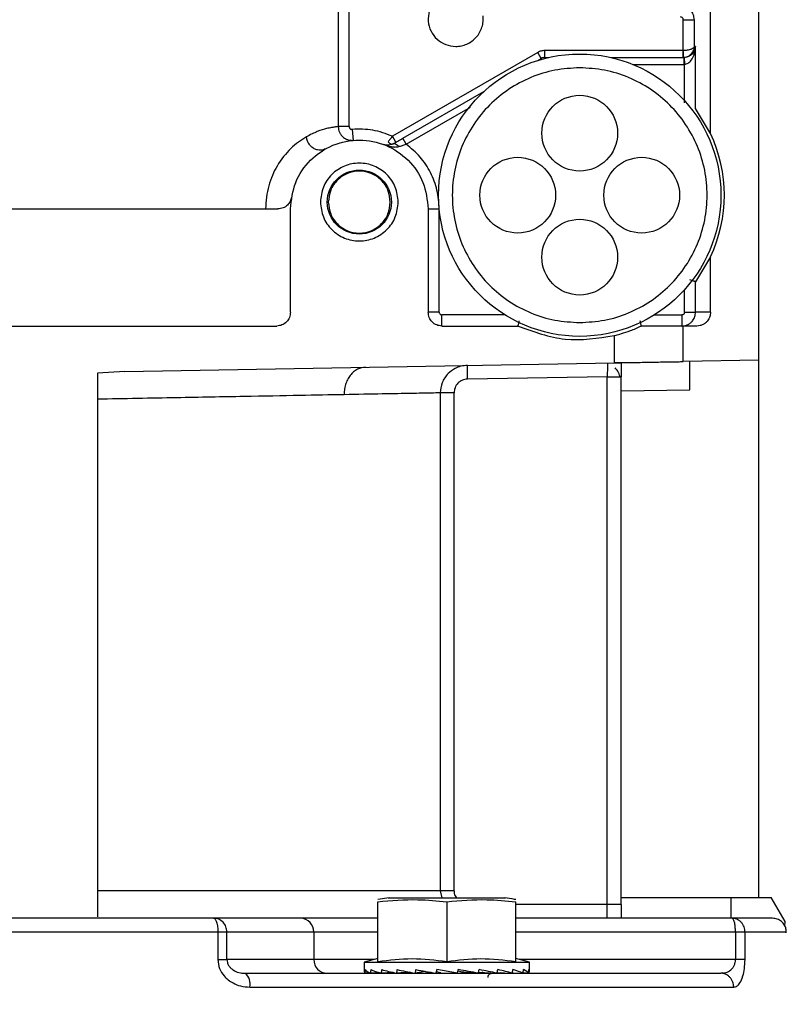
# Model space of a CAD drawing. Header units: inches. Extents: x 170 to 312, y 215 to 248.
# Tile 404 of 529: x 250.386 to 250.523, y 243.951 to 244.127. Entities that reach past the tile are written whole.
import ezdxf

# ---------------------------------------------------------------- set-up
doc = ezdxf.new("R2010")
doc.units = ezdxf.units.IN
doc.header["$LTSCALE"] = 0.25
doc.header["$MEASUREMENT"] = 0
doc.layers.add('ANNOTATIONS', color=1, linetype='Continuous')
doc.layers.add('MOTOR LH', color=7, linetype='Continuous')
doc.styles.add('ARIAL', font='arial.ttf', dxfattribs={"height": 0.09375})
doc.dimstyles.new('STANDARD$0', dxfattribs={"dimtxt": 0.09375, "dimasz": 0.09375, "dimexe": 0.03125, "dimexo": 0.046875, "dimgap": 0.09, "dimtad": 0, "dimtih": 1, "dimtoh": 1, "dimdec": 4, "dimzin": 0, "dimdsep": 46, "dimtxsty": 'ARIAL', "dimcen": 0.09, "dimadec": 0, "dimazin": 0, "dimtfac": 1, "dimtdec": 4, "dimtofl": 0, "dimtmove": 0, "dimatfit": 1, "dimfxl": 1, "dimtolj": 1, "dimtzin": 0, "dimarcsym": 0})

# ---------------------------------------------------------------- blocks, each defined once
blk = doc.blocks.new('*D76')
at = {"layer": 'ANNOTATIONS', "color": 0, "lineweight": -2, "transparency": 16777216}
for p, q in [((250.0197123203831, 244.3663487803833), (250.0197123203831, 244.9548308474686)), ((251.105649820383, 243.5069737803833), (251.105649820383, 244.9548308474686)), ((250.1134623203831, 244.9235808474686), (250.2775710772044, 244.9235808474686)), ((251.011899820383, 244.9235808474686), (250.8477910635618, 244.9235808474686))]:
    blk.add_line(p, q, dxfattribs=at)
at = {"layer": 'ANNOTATIONS', "color": 0, "transparency": 16777216}
for points in [[(250.1134623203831, 244.9392058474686), (250.1134623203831, 244.9079558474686), (250.0197123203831, 244.9235808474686)], [(251.011899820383, 244.9392058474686), (251.011899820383, 244.9079558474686), (251.105649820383, 244.9235808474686)]]:
    blk.add_solid(points, dxfattribs=at)
at = {"layer": 'defpoints', "color": 0, "transparency": 16777216}
for p in [(251.105649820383, 244.9235808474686), (250.0197123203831, 244.3194737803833), (251.105649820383, 243.4600987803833)]:
    blk.add_point(p, dxfattribs=at)
at = {"layer": 'ANNOTATIONS', "color": 0, "transparency": 16777216, "insert": (250.5626810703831, 244.9235808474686), "char_height": 0.09375, "attachment_point": 5, "style": 'ARIAL'}
blk.add_mtext('\\A1;16 1/8"', dxfattribs=at)
blk = doc.blocks.new('*D77')
at = {"layer": 'ANNOTATIONS', "color": 0, "lineweight": -2, "transparency": 16777216}
for p, q in [((249.9049624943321, 244.8967083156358), (249.9049624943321, 245.2347148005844)), ((251.105649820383, 243.5069737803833), (251.105649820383, 245.2347148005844)), ((249.9987124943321, 245.2034648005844), (250.2201961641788, 245.2034648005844)), ((251.011899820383, 245.2034648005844), (250.7904161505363, 245.2034648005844))]:
    blk.add_line(p, q, dxfattribs=at)
at = {"layer": 'ANNOTATIONS', "color": 0, "transparency": 16777216}
for points in [[(249.9987124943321, 245.2190898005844), (249.9987124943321, 245.1878398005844), (249.9049624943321, 245.2034648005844)], [(251.011899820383, 245.2190898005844), (251.011899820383, 245.1878398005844), (251.105649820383, 245.2034648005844)]]:
    blk.add_solid(points, dxfattribs=at)
at = {"layer": 'defpoints', "color": 0, "transparency": 16777216}
for p in [(251.105649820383, 245.2034648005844), (249.9049624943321, 244.8498333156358), (251.105649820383, 243.4600987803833)]:
    blk.add_point(p, dxfattribs=at)
at = {"layer": 'ANNOTATIONS', "color": 0, "transparency": 16777216, "insert": (250.5053061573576, 245.2034648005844), "char_height": 0.09375, "attachment_point": 5, "style": 'ARIAL'}
blk.add_mtext('\\A1;18 1/2"', dxfattribs=at)

msp = doc.modelspace()

# ---------------------------------------------------------------- linework, layer by layer
at = {"layer": 'MOTOR LH'}
for p, q in [((250.5176200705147, 243.9699413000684), (250.5176200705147, 244.4817523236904)), ((250.5090078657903, 244.1064376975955), (250.5090078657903, 244.1871053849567)), ((250.4424994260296, 244.134824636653), (250.4424994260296, 244.1076788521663)), ((250.4444658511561, 244.1076788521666), (250.4444716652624, 244.1342971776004)), ((250.5041424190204, 244.1267864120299), (250.5061097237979, 244.1267864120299)), ((250.5041424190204, 244.1212704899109), (250.5041424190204, 244.1267864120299)), ((250.5061097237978, 244.1220082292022), (250.5061097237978, 244.1267864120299)), ((250.4781379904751, 244.1209403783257), (250.4521858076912, 244.1059568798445)), ((250.4787531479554, 244.1198748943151), (250.478137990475, 244.1209403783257)), ((250.4793683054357, 244.1212700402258), (250.4793683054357, 244.1200397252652)), ((250.5041166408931, 244.1212700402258), (250.4793683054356, 244.1212700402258)), ((250.504142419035, 244.1212704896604), (250.5041166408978, 244.1212700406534)), ((250.504116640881, 244.1200397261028), (250.5041166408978, 244.1212700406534)), ((250.5063245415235, 244.1220082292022), (250.5061097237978, 244.1220082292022)), ((250.5063245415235, 244.1109021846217), (250.5063245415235, 244.1220082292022)), ((250.4781234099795, 244.1195113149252), (250.4787531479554, 244.1198748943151)), ((250.4793683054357, 244.1200397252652), (250.4800954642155, 244.1200397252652)), ((250.4911682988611, 244.1200397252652), (250.5042455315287, 244.1200397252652)), ((250.5041166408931, 244.1200397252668), (250.5041853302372, 244.1200409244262)), ((250.5043143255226, 244.120040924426), (250.5042455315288, 244.1200397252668)), ((250.5042455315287, 244.1200397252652), (250.5042455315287, 244.1188094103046)), ((250.5043143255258, 244.1200409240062), (250.5043572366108, 244.1188113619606)), ((250.4951021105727, 244.1188094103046), (250.5042455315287, 244.1188094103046)), ((250.504357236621, 244.118811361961), (250.5042455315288, 244.1188094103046)), ((250.5043572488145, 244.1119213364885), (250.5043572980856, 244.1188113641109)), ((250.4540201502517, 244.105595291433), (250.4685340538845, 244.1139748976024)), ((250.4546352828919, 244.104529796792), (250.466106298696, 244.1111525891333)), ((250.5063245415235, 244.1109021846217), (250.5063269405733, 244.1109009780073)), ((250.5090078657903, 244.1064376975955), (250.5063269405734, 244.1109009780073)), ((250.4444658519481, 244.1076788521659), (250.442499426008, 244.1076788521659)), ((250.4450019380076, 244.107188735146), (250.4451757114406, 244.1052279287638)), ((250.4447937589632, 244.105227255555), (250.444626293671, 244.1052425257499)), ((250.4449865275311, 244.1052096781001), (250.4449158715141, 244.1052161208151)), ((250.4449162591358, 244.1051939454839), (250.4451757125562, 244.1052279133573)), ((250.4528009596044, 244.1048913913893), (250.4521858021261, 244.1059568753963)), ((250.4546353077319, 244.1045298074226), (250.4540201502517, 244.105595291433)), ((250.5176323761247, 244.1020151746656), (250.5176200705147, 244.1020151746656)), ((250.4339586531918, 244.0745180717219), (250.4339586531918, 244.0929727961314)), ((250.4585649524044, 244.0929727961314), (250.4585649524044, 244.0745180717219)), ((250.4585649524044, 244.0929727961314), (250.4605334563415, 244.0929727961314)), ((250.4605334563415, 244.0745180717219), (250.4605334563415, 244.092945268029)), ((250.5090078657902, 244.0844291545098), (250.5063269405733, 244.079965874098)), ((250.5090078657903, 244.0745180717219), (250.5090078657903, 244.0844291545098)), ((250.504357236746, 244.0745180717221), (250.504357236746, 244.0785371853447)), ((250.5063245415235, 244.0799646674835), (250.5063269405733, 244.079965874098)), ((250.5063245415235, 244.0745180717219), (250.5063245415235, 244.0799646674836)), ((250.4605334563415, 244.0745180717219), (250.4585649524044, 244.0745180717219)), ((250.4610255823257, 244.0720574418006), (250.4610255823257, 244.0740259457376)), ((250.4722961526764, 244.0740259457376), (250.4610255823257, 244.0740259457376)), ((250.4989676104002, 244.0740259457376), (250.5038648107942, 244.0740259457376)), ((250.5038648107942, 244.0740259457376), (250.5038648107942, 244.0720574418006)), ((250.5090078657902, 244.0745180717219), (250.5063245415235, 244.0745180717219)), ((250.380595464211, 244.0720574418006), (250.4314980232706, 244.0720574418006)), ((250.4610255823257, 244.0720574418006), (250.4746276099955, 244.0720574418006)), ((250.5040866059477, 244.0657001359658), (250.5040866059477, 244.0720574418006)), ((250.5065457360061, 244.0720574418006), (250.5040866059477, 244.0720574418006)), ((250.4917834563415, 244.0703398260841), (250.4917834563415, 244.0654853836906)), ((250.5176200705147, 244.0700269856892), (250.5176323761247, 244.0700269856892)), ((250.4043452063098, 244.0639591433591), (250.4917834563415, 244.0654853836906)), ((250.4656041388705, 244.062567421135), (250.4655611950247, 244.0650276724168)), ((250.5176200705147, 244.0659363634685), (250.5040866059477, 244.0657001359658)), ((250.4043452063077, 244.0639591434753), (250.3995098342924, 244.063655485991)), ((250.3995098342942, 244.0636554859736), (250.3995098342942, 243.9664766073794)), ((250.4905531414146, 244.0630029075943), (250.4656041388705, 244.062567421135)), ((250.4905531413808, 243.9662503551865), (250.4905531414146, 244.0630029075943)), ((250.4905531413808, 244.0630029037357), (250.4930137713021, 244.0630029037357)), ((250.4930137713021, 243.9687109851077), (250.4930137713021, 244.063002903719)), ((250.460726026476, 244.0601068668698), (250.460726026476, 243.971171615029)), ((250.4631781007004, 244.0601068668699), (250.4607260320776, 244.0601068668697)), ((250.4631780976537, 243.971171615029), (250.4631780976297, 244.0601068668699)), ((250.4930137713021, 244.0604560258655), (250.5053169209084, 244.0606707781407)), ((250.4631780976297, 243.9711716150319), (250.3995098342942, 243.971171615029)), ((250.4515873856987, 243.9699034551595), (250.4495966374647, 243.9695680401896)), ((250.4514414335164, 243.969881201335), (250.4723567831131, 243.969881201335)), ((250.4607260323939, 243.9711716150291), (250.4609747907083, 243.969881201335)), ((250.4930137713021, 243.9699413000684), (250.5198346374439, 243.9699413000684)), ((250.5126988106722, 243.9662503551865), (250.5126988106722, 243.9699413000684)), ((250.5223160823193, 243.965643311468), (250.5198346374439, 243.9699413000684)), ((250.4495959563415, 243.9585256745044), (250.4495959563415, 243.9691989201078)), ((250.4618991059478, 243.9691989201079), (250.4618991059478, 243.9585256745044)), ((250.474202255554, 243.9585256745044), (250.474202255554, 243.9691989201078)), ((250.4930137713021, 243.9687109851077), (250.474202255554, 243.9687109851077)), ((250.4357544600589, 243.9662503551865), (250.4202324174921, 243.9662503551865)), ((250.5128227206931, 243.9662503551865), (250.474202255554, 243.9662503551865)), ((250.5222746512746, 243.9648527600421), (250.5223160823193, 243.965643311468)), ((250.4210007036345, 243.9637897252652), (250.3634468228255, 243.9637897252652)), ((250.4210007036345, 243.9637897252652), (250.4210007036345, 243.9588684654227)), ((250.4226092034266, 243.9588684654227), (250.4226092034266, 243.963789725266)), ((250.4495959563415, 243.9637897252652), (250.4226092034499, 243.9637897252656)), ((250.4381312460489, 243.9637897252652), (250.4381312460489, 243.9588684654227)), ((250.5134595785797, 243.963789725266), (250.474202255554, 243.9637897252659)), ((250.5134595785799, 243.963789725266), (250.5134595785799, 243.9588684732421)), ((250.5151603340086, 243.9588684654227), (250.5151603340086, 243.9637897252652)), ((250.5225413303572, 243.9637897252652), (250.5151603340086, 243.9637897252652)), ((250.4495959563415, 243.9590356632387), (250.4471353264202, 243.9583763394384)), ((250.4766628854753, 243.9583763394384), (250.474202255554, 243.9590356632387)), ((250.4489719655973, 243.9588684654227), (250.4226092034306, 243.9588684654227)), ((250.4471353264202, 243.9583763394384), (250.4471353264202, 243.9567538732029)), ((250.4471353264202, 243.9583763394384), (250.4766628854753, 243.9583763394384)), ((250.5151603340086, 243.95886846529), (250.4748262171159, 243.9588684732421)), ((250.4766628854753, 243.9567538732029), (250.4766628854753, 243.9583763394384)), ((250.4262066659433, 243.9562364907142), (250.4253002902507, 243.9564435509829)), ((250.4481575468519, 243.9564625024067), (250.4472566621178, 243.9564218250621)), ((250.4481608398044, 243.9564609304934), (250.4472667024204, 243.9564218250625)), ((250.4498831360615, 243.9565040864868), (250.4482444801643, 243.9564218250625)), ((250.4482739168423, 243.9564218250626), (250.4499097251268, 243.9564960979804)), ((250.4523002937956, 243.9565526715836), (250.4501628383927, 243.9564218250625)), ((250.450209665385, 243.9564218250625), (250.4523880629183, 243.9565324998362)), ((250.4551868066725, 243.9566199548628), (250.4528810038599, 243.9564218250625)), ((250.4529420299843, 243.9564218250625), (250.4539020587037, 243.9564818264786)), ((250.4579975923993, 243.9567120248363), (250.4562137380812, 243.9564218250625)), ((250.4580100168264, 243.956766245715), (250.4579975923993, 243.9567120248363)), ((250.4579975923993, 243.9567120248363), (250.4588123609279, 243.9565687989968)), ((250.4600882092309, 243.9570722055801), (250.4599339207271, 243.9564218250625)), ((250.4600027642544, 243.9567120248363), (250.4608462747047, 243.9565687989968)), ((250.4637880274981, 243.9564218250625), (250.4600882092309, 243.9570722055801)), ((250.4649858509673, 243.9565687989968), (250.4638710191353, 243.9567716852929)), ((250.4642553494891, 243.9567120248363), (250.4675134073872, 243.9564218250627)), ((250.4642553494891, 243.9567120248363), (250.4649858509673, 243.9565687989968)), ((250.4675589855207, 243.9566278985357), (250.4708561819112, 243.9564218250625)), ((250.4682983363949, 243.9565687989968), (250.4682290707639, 243.9565860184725)), ((250.4682518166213, 243.9565845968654), (250.4682983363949, 243.9565687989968)), ((250.4709172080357, 243.9564218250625), (250.4708571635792, 243.9564269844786)), ((250.4708823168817, 243.9565593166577), (250.4735885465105, 243.9564218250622)), ((250.4736353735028, 243.9564218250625), (250.4735889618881, 243.956424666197)), ((250.473601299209, 243.9565091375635), (250.4755242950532, 243.9564218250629)), ((250.4755537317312, 243.9564218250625), (250.4755244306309, 243.9564232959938)), ((250.4765315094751, 243.9564218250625), (250.4755283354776, 243.9564656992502)), ((250.4765415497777, 243.9564218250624), (250.4765315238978, 243.9564222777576)), ((250.5108452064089, 243.9564078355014), (250.5113111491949, 243.9564827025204)), ((250.5112291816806, 243.9564695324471), (250.5108452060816, 243.9564078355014)), ((250.5116933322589, 243.9562350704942), (250.5108452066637, 243.9564078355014)), ((250.4267207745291, 243.9539472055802), (250.5131493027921, 243.9539472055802))]:
    msp.add_line(p, q, dxfattribs=at)
at = {"layer": 'MOTOR LH', "flags": 128}
msp.add_lwpolyline([(250.5116796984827, 243.9562407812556), (250.5112947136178, 243.9563605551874), (250.5108452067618, 243.9564078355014)], dxfattribs=at)
at = {"layer": 'MOTOR LH'}
for centre, radius in [((250.4856318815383, 244.0954334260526), 0.02522145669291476), ((250.4856318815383, 244.1065062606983), 0.006766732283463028), ((250.4745590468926, 244.0954334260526), 0.006766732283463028), ((250.496704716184, 244.0954334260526), 0.006766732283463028), ((250.4462618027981, 244.094203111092), 0.005720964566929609), ((250.4856318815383, 244.0843605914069), 0.006766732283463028)]:
    msp.add_circle(centre, radius, dxfattribs=at)
for centre, radius, start, end in [((250.4793683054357, 244.1188094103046), 0.00123031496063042, 90, 120.0000000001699), ((250.4856318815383, 244.0954334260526), 0.02583661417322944, 334.791234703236, 25.20876529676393), ((250.4357117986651, 243.9638309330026), 0.002419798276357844, 359.0242395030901, 88.9898147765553), ((250.4405506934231, 243.958827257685), 0.00241979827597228, 179.0242394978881, 268.9898150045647), ((250.4243203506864, 243.9544865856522), 0.002460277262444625, 347.3358668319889, 51.34377341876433)]:
    msp.add_arc(centre, radius, start, end, dxfattribs=at)
for centre, major_axis, ratio, start_param, end_param in [((250.4618991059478, 243.9567538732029), (0.01476377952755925, 0), 0.175787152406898, 3.141592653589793, 3.269887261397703), ((250.4618991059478, 243.9647057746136), (0.004031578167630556, 0.06222774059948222), 0.2282368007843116, 1.708549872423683, 1.719086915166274), ((250.4618991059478, 243.9567538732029), (0.01476331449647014, -0.0006915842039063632), 0.1694362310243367, 3.288361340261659, 3.539623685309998), ((250.4618991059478, 243.9647057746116), (0.007699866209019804, 0.06221501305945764), 0.2024732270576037, 1.71881735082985, 1.729354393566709), ((250.4618991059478, 243.9567538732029), (0.01476241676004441, -0.001328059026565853), 0.1510418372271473, 3.555810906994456, 3.807073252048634), ((250.4618991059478, 243.9647057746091), (0.01072885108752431, 0.06220995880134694), 0.1630291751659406, 1.721872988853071, 1.732410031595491), ((250.4618991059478, 243.956753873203), (0.0147620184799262, -0.001863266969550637), 0.1223802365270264, 3.819468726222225, 4.070731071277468), ((250.4618991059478, 243.9647057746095), (0.01295703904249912, 0.06221708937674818), 0.1137473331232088, 1.717448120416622, 1.727985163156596), ((250.4618991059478, 243.956753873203), (0.01476249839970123, -0.002264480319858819), 0.08588791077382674, 4.078996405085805, 4.330258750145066), ((250.4618991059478, 243.9647057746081), (0.01431068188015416, 0.06222894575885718), 0.05832561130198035, 1.707176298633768, 1.717713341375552), ((250.4618991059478, 243.956753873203), (0.01476336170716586, -0.002511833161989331), 0.04421959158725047, 4.335145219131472, 4.586407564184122), ((250.4618991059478, 243.9647057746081), (0.01431068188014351, 0.06222894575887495), 0.05832561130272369, 4.592296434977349, 4.602833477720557), ((250.4618991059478, 243.956753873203), (0.01476336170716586, -0.002511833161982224), 0.04421959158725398, 1.188225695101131, 1.439488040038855), ((250.4618991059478, 243.964705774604), (0.0129570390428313, 0.06221708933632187), 0.1137473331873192, 4.602568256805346, 4.613105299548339), ((250.4618991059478, 243.9567538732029), (0.01476249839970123, -0.002264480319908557), 0.08588791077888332, 0.9320768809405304, 1.183339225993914), ((250.4618991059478, 243.9647057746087), (0.01072885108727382, 0.06220995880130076), 0.1630291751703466, 4.606993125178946, 4.617530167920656), ((250.4618991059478, 243.956753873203), (0.01476201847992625, 0.001863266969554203), 0.1223802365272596, 5.354046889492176, 5.404737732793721), ((250.4618991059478, 243.956753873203), (0.01476201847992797, -0.001863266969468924), 0.1223802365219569, 0.6725492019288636, 0.9238115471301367), ((250.4618991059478, 243.9647057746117), (0.007699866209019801, 0.06221501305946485), 0.2024732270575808, 4.603937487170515, 4.614474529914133), ((250.4618991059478, 243.9567538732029), (0.01476241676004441, 0.001328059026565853), 0.1510418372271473, 5.617704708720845, 5.649603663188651), ((250.4618991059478, 243.9567538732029), (0.0147624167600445, -0.001328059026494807), 0.1510418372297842, 0.4088913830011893, 0.660153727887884), ((250.4618991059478, 243.9647057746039), (0.004031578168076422, 0.06222774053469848), 0.2282368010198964, 4.593670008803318, 4.604207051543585), ((250.4618991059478, 243.9567538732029), (0.01476331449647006, -0.0006915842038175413), 0.1694362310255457, 0.1414418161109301, 0.3927041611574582), ((250.4618991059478, 243.9647057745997), (0, 0.06223454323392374), 0.2372280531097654, 4.578884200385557, 4.589421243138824), ((250.4618991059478, 243.9567538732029), (0.01476377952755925, 0), 0.1757871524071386, 6.154890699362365, 6.40615304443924)]:
    msp.add_ellipse(centre, major_axis=major_axis, ratio=ratio, start_param=start_param, end_param=end_param, dxfattribs=at)
for points in [[(250.4626631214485, 244.1317814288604), (250.4620731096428, 244.1316142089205), (250.4608930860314, 244.1312797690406), (250.4595073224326, 244.1300064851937), (250.4586568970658, 244.1283602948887), (250.4584681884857, 244.1265068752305), (250.4589642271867, 244.1247111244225), (250.4600780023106, 244.1232303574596), (250.4616572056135, 244.1222067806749), (250.4628765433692, 244.1220744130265), (250.463486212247, 244.1220082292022)], [(250.463486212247, 244.1220082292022), (250.4638309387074, 244.1220292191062), (250.4645203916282, 244.122071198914), (250.4655090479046, 244.1224059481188), (250.4664087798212, 244.122924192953), (250.4671796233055, 244.1236228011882), (250.4677890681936, 244.1244659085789), (250.4682050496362, 244.1254172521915), (250.4684288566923, 244.1264367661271), (250.4683946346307, 244.1271266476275), (250.4683775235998, 244.1274715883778)], [(250.4793683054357, 244.1212700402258), (250.4791523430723, 244.1212558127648), (250.4787204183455, 244.1212273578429), (250.4783321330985, 244.1210360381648), (250.478137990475, 244.1209403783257)], [(250.4856318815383, 244.1181942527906), (250.4841422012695, 244.1181095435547), (250.481162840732, 244.1179401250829), (250.4768655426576, 244.1165867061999), (250.4729051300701, 244.1144831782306), (250.4694337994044, 244.1116307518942), (250.466584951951, 244.1081603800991), (250.4644680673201, 244.1041997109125), (250.4631644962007, 244.0999024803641), (250.4627243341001, 244.0954334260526), (250.4631644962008, 244.0909643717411), (250.4644680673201, 244.0866671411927), (250.466584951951, 244.0827064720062), (250.4694337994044, 244.0792361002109), (250.4729051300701, 244.0763836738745), (250.4768655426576, 244.0742801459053), (250.481162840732, 244.0729267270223), (250.4841422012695, 244.0727573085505), (250.4856318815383, 244.0726725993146)], [(250.4856318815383, 244.0726725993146), (250.4871215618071, 244.0727573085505), (250.4901009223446, 244.0729267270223), (250.494398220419, 244.0742801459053), (250.4983586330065, 244.0763836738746), (250.5018299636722, 244.079236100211), (250.5046788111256, 244.0827064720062), (250.5067956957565, 244.0866671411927), (250.5080992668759, 244.0909643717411), (250.5085394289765, 244.0954334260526), (250.5080992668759, 244.0999024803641), (250.5067956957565, 244.1041997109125), (250.5046788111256, 244.1081603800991), (250.5018299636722, 244.1116307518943), (250.4983586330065, 244.1144831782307), (250.494398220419, 244.1165867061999), (250.4901009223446, 244.1179401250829), (250.4871215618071, 244.1181095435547), (250.4856318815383, 244.1181942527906)], [(250.4521858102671, 244.105956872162), (250.451028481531, 244.1063953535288), (250.4487138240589, 244.1072723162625), (250.4462392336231, 244.1072165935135), (250.4450019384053, 244.107188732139)], [(250.4339586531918, 244.0929727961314), (250.4341435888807, 244.0945830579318), (250.4345134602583, 244.0978035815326), (250.4373585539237, 244.1018989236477), (250.4414252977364, 244.104635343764), (250.4462618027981, 244.1055962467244), (250.4510983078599, 244.104635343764), (250.4551650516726, 244.1018989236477), (250.458010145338, 244.0978035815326), (250.4583800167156, 244.0945830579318), (250.4585649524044, 244.0929727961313)], [(250.4605334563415, 244.0929727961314), (250.46045710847, 244.094095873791), (250.4603044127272, 244.0963420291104), (250.4590770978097, 244.0995131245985), (250.457229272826, 244.1023675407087), (250.4554999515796, 244.1038090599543), (250.4546352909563, 244.104529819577)], [(250.4532130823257, 244.094203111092), (250.4531085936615, 244.0951129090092), (250.4528996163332, 244.0969325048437), (250.4512921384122, 244.0992463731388), (250.448994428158, 244.1007924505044), (250.4462618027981, 244.1013353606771), (250.4435291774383, 244.1007924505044), (250.4412314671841, 244.0992463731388), (250.4396239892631, 244.0969325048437), (250.4394150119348, 244.0951129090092), (250.4393105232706, 244.094203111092)], [(250.451798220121, 244.094203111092), (250.451714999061, 244.0949277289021), (250.4515485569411, 244.0963769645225), (250.4502682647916, 244.0982198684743), (250.4484382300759, 244.0994512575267), (250.4462618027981, 244.0998836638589), (250.4440853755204, 244.0994512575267), (250.4422553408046, 244.0982198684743), (250.4409750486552, 244.0963769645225), (250.4408086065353, 244.0949277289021), (250.4407253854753, 244.094203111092)], [(250.4393105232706, 244.094203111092), (250.4394150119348, 244.0932933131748), (250.4396239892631, 244.0914737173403), (250.4412314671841, 244.0891598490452), (250.4435291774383, 244.0876137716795), (250.4462618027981, 244.0870708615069), (250.448994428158, 244.0876137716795), (250.4512921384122, 244.0891598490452), (250.4528996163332, 244.0914737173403), (250.4531085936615, 244.0932933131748), (250.4532130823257, 244.094203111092)], [(250.4407253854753, 244.094203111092), (250.4408086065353, 244.0934784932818), (250.4409750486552, 244.0920292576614), (250.4422553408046, 244.0901863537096), (250.4440853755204, 244.0889549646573), (250.4462618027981, 244.0885225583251), (250.4484382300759, 244.0889549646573), (250.4502682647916, 244.0901863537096), (250.4515485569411, 244.0920292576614), (250.451714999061, 244.0934784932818), (250.451798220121, 244.094203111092)], [(250.4339586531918, 244.0745180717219), (250.4339216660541, 244.0741956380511), (250.4338476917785, 244.0735507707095), (250.4332786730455, 244.072737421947), (250.4324653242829, 244.0721684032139), (250.4318204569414, 244.0720944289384), (250.4314980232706, 244.0720574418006)], [(250.4610255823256, 244.0720574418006), (250.4607031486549, 244.0720944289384), (250.4600582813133, 244.072168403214), (250.4592449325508, 244.072737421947), (250.4586759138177, 244.0735507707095), (250.4586019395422, 244.0741956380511), (250.4585649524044, 244.0745180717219)], [(250.504357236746, 244.0745180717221), (250.5046094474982, 244.0745180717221), (250.5051138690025, 244.0745180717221), (250.5057551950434, 244.0745180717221), (250.5062133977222, 244.0745180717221), (250.5062874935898, 244.0745180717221), (250.5063245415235, 244.0745180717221)], [(250.4746276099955, 244.0720574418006), (250.4774131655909, 244.0710345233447), (250.4829842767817, 244.0689886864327), (250.4888503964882, 244.0698894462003), (250.4917834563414, 244.0703398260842)], [(250.5040866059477, 244.0720574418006), (250.5040570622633, 244.0720574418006), (250.5039979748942, 244.0720574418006), (250.5035276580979, 244.0720574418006), (250.5028023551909, 244.0720574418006), (250.5018303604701, 244.0720574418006), (250.5006667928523, 244.0720574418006), (250.4993688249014, 244.0720574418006), (250.4979953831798, 244.0720574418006), (250.4970892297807, 244.0720574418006), (250.4966361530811, 244.0720574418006)], [(250.4930137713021, 243.9687109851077), (250.4930137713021, 243.9682791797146), (250.4930137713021, 243.9674155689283), (250.4930137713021, 243.9666387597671), (250.4930137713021, 243.9662503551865)], [(250.4226092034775, 243.9637897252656), (250.4225734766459, 243.9641121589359), (250.4225020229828, 243.9647570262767), (250.4219523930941, 243.9655703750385), (250.4211667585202, 243.9661393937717), (250.4205438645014, 243.9662133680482), (250.4202324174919, 243.9662503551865)], [(250.5134595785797, 243.963789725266), (250.513450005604, 243.9641121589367), (250.5134308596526, 243.9647570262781), (250.5132835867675, 243.9655703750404), (250.5130730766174, 243.9661393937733), (250.5129061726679, 243.9662133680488), (250.5128227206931, 243.9662503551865)], [(250.4226092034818, 243.9637897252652), (250.4225425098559, 243.9637897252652), (250.4224091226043, 243.9637897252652), (250.4220362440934, 243.9637897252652), (250.4215668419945, 243.9637897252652), (250.4211894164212, 243.9637897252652), (250.4210007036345, 243.9637897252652)], [(250.5151603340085, 243.9637897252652), (250.5150830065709, 243.9637897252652), (250.5149283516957, 243.9637897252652), (250.5145287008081, 243.9637897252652), (250.5140377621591, 243.9637897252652), (250.5136523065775, 243.9637897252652), (250.5134595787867, 243.9637897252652)], [(250.4210007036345, 243.9588684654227), (250.4211894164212, 243.9588684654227), (250.4215668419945, 243.9588684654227), (250.4220362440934, 243.9588684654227), (250.4224091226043, 243.9588684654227), (250.4225425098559, 243.9588684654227), (250.4226092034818, 243.9588684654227)], [(250.4258571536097, 243.9564078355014), (250.4306361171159, 243.9564078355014), (250.4401940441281, 243.9564078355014), (250.4536329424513, 243.9564078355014), (250.4662186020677, 243.9564078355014), (250.477752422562, 243.9564078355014), (250.4881274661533, 243.9564078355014), (250.4971842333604, 243.9564078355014), (250.5049614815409, 243.9564078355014), (250.508883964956, 243.9564078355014), (250.5108452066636, 243.9564078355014)], [(250.5030256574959, 243.9564078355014), (250.5044089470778, 243.9564078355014), (250.5071755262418, 243.9564078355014), (250.507576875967, 243.9564078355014), (250.5077775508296, 243.9564078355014)]]:
    msp.add_open_spline(points, degree=3, dxfattribs=at)
for points, knots in [([(250.506109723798, 244.1267864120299), (250.5060725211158, 244.1271083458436), (250.5059981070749, 244.1277522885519), (250.5054295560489, 244.1285647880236), (250.5046170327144, 244.1291337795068), (250.5039727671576, 244.1292082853), (250.5036505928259, 244.129245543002)], [0, 0, 0, 0, 0.2499094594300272, 0.4998772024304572, 0.7499063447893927, 1, 1, 1, 1]), ([(250.5041424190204, 244.1267864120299), (250.5041354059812, 244.1268512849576), (250.504121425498, 244.1269806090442), (250.5040061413, 244.1271413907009), (250.503845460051, 244.1272577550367), (250.503715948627, 244.1272713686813), (250.5036505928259, 244.1272782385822)], [0, 0, 0, 0, 0.2507531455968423, 0.4998760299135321, 0.7476206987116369, 1, 1, 1, 1]), ([(250.5061097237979, 244.1220082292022), (250.5060939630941, 244.1219503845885), (250.5060642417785, 244.1218413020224), (250.5058699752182, 244.1216611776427), (250.5055001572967, 244.1214693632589), (250.5048794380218, 244.1213114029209), (250.5043822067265, 244.1212838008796), (250.5041424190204, 244.1212704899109)], [0, 0, 0, 0, 0.1580613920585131, 0.298069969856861, 0.5233597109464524, 0.7701422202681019, 1, 1, 1, 1]), ([(250.5041853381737, 244.1200409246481), (250.5041847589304, 244.1200575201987), (250.5041838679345, 244.120083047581), (250.5041785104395, 244.1202365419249), (250.5041729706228, 244.1203952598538), (250.5041660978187, 244.1205921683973), (250.5041561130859, 244.1208782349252), (250.5041478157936, 244.1211159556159), (250.5041424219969, 244.1212704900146)], [0, 0, 0, 0, 0.2395207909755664, 0.3684324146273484, 0.5000657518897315, 0.631689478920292, 0.7605734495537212, 1, 1, 1, 1]), ([(250.5041853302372, 244.1200409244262), (250.5044243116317, 244.1200751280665), (250.5049200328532, 244.1201460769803), (250.505531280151, 244.1205739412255), (250.5058902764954, 244.1210765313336), (250.5060738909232, 244.1215638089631), (250.5060973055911, 244.121854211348), (250.5061097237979, 244.1220082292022)], [0, 0, 0, 0, 0.2297829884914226, 0.4766408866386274, 0.7018257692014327, 0.8418602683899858, 1, 1, 1, 1]), ([(250.5063245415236, 244.1220082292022), (250.5062680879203, 244.1217015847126), (250.5061710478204, 244.1211744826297), (250.5056503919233, 244.120539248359), (250.5050945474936, 244.1202023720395), (250.504642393, 244.1200682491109), (250.5044202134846, 244.1200497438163), (250.5043143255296, 244.1200409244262)], [0, 0, 0, 0, 0.387033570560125, 0.6652857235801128, 0.852276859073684, 0.9295970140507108, 1, 1, 1, 1]), ([(250.5043572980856, 244.1188113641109), (250.5044629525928, 244.1188260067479), (250.5046846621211, 244.1188567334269), (250.5051338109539, 244.1190762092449), (250.5056824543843, 244.1196197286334), (250.506189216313, 244.1206539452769), (250.5062747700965, 244.1215101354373), (250.5063245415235, 244.1220082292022)], [0, 0, 0, 0, 0.07038340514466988, 0.1476952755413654, 0.3347052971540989, 0.6129608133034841, 1, 1, 1, 1]), ([(250.442499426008, 244.1076788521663), (250.4423709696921, 244.1076667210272), (250.4421381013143, 244.1076447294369), (250.4413695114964, 244.1075373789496), (250.4403212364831, 244.1073138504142), (250.4388832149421, 244.1069198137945), (250.4374895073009, 244.106208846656), (250.436819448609, 244.1058670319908)], [0, 0, 0, 0, 0.2214311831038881, 0.4014152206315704, 0.5572130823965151, 0.7871194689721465, 1, 1, 1, 1]), ([(250.4424994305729, 244.1076788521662), (250.442508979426, 244.1075147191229), (250.4425283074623, 244.1071824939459), (250.4426850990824, 244.1066985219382), (250.4429369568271, 244.1062455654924), (250.4433576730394, 244.1057672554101), (250.4439124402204, 244.1054166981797), (250.4445691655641, 244.1052192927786), (250.4449645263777, 244.105224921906), (250.4451757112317, 244.1052279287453)], [0, 0, 0, 0, 0.1207379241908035, 0.2443881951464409, 0.3709496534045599, 0.5004208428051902, 0.7101552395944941, 0.8451773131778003, 0.9999999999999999, 0.9999999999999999, 0.9999999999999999, 0.9999999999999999]), ([(250.4444658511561, 244.1076788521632), (250.4444679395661, 244.1076439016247), (250.4444720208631, 244.1075755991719), (250.4445036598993, 244.1074781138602), (250.4445545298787, 244.1073899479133), (250.4446235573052, 244.1073137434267), (250.4447050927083, 244.1072511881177), (250.4447972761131, 244.1072083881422), (250.4448976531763, 244.1071856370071), (250.4449665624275, 244.1071876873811), (250.4450019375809, 244.107188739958)], [0, 0, 0, 0, 0.1282089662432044, 0.2505537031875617, 0.3725263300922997, 0.4996671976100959, 0.6258765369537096, 0.7475482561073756, 0.8704017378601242, 1, 1, 1, 1]), ([(250.436819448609, 244.1058670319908), (250.4358881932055, 244.1052605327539), (250.434181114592, 244.1041487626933), (250.4316447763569, 244.1010959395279), (250.4302008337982, 244.0978381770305), (250.4295976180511, 244.0951061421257), (250.4295404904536, 244.0936784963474), (250.4295122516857, 244.0929727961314)], [0, 0, 0, 0, 0.3206929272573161, 0.5878602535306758, 0.7963502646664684, 0.8993338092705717, 1, 1, 1, 1]), ([(250.4402694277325, 244.1037179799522), (250.4401377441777, 244.1036553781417), (250.4398572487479, 244.1035220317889), (250.4393591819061, 244.1034462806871), (250.4387953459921, 244.103496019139), (250.4382053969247, 244.1037152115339), (250.4376556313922, 244.1041065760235), (250.4372171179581, 244.104637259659), (250.4369196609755, 244.1052419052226), (250.4368520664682, 244.1056635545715), (250.4368194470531, 244.1058670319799)], [0, 0, 0, 0, 0.09787887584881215, 0.2084890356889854, 0.3311572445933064, 0.4636109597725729, 0.6018648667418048, 0.7407302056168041, 0.8748828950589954, 1, 1, 1, 1]), ([(250.4521858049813, 244.1059568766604), (250.4520475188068, 244.1057881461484), (250.4517608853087, 244.1054384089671), (250.4515230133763, 244.1051353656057), (250.4513999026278, 244.1049785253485)], [0, 0, 0, 0, 0.4824494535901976, 1, 1, 1, 1]), ([(250.4513999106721, 244.1049785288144), (250.4514819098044, 244.1048963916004), (250.4516471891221, 244.1047308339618), (250.4519045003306, 244.1045908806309), (250.4521374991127, 244.1045411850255), (250.452256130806, 244.1045875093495), (250.4523132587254, 244.1046098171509)], [0, 0, 0, 0, 0.2554600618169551, 0.5149111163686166, 0.7664020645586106, 1, 1, 1, 1]), ([(250.4523132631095, 244.1046098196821), (250.4525805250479, 244.1047641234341), (250.4531182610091, 244.1050745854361), (250.4537183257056, 244.1054210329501), (250.4540201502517, 244.105595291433)], [0, 0, 0, 0, 0.49701332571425, 0.9999999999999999, 0.9999999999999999, 0.9999999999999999, 0.9999999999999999]), ([(250.4523132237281, 244.1046097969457), (250.4520501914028, 244.1045033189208), (250.4514092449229, 244.1042438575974), (250.4509190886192, 244.1043888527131), (250.4506300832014, 244.1044743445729)], [0, 0, 0, 0, 0.4103811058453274, 1, 1, 1, 1]), ([(250.4506300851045, 244.1044743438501), (250.4510673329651, 244.1043306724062), (250.4517168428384, 244.1041172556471), (250.4526219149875, 244.1040073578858), (250.4530721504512, 244.1040839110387), (250.4532922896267, 244.1041213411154)], [0, 0, 0, 0, 0.5128486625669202, 0.7618110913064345, 0.9999999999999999, 0.9999999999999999, 0.9999999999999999, 0.9999999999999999]), ([(250.4523132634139, 244.1046098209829), (250.4523792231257, 244.1046329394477), (250.4525132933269, 244.1046799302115), (250.4527775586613, 244.1045920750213), (250.4530501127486, 244.1044046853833), (250.4532136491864, 244.1042133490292), (250.4532922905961, 244.1041213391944)], [0, 0, 0, 0, 0.2516082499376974, 0.5114208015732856, 0.7650520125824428, 1, 1, 1, 1]), ([(250.4532922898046, 244.1041213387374), (250.453508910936, 244.1041833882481), (250.4539407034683, 244.1043070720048), (250.4544042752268, 244.1044557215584), (250.4546352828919, 244.104529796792)], [0, 0, 0, 0, 0.5016787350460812, 1, 1, 1, 1]), ([(250.4341307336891, 244.0950233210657), (250.4340636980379, 244.0947757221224), (250.4339180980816, 244.094237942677), (250.4333914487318, 244.0935822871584), (250.4326412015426, 244.0930779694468), (250.4320303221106, 244.0930093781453), (250.4317045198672, 244.0929727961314)], [0, 0, 0, 0, 0.189389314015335, 0.4113494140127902, 0.6860531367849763, 0.9999999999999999, 0.9999999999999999, 0.9999999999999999, 0.9999999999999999]), ([(250.380595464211, 244.0929727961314), (250.3838538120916, 244.0929727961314), (250.3922764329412, 244.0929727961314), (250.4053870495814, 244.0929727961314), (250.4195173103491, 244.0929727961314), (250.4276421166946, 244.0929727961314), (250.4317045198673, 244.0929727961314)], [0, 0, 0, 0, 0.1737677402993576, 0.4491784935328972, 0.7245892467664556, 1, 1, 1, 1]), ([(250.5063245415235, 244.0799646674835), (250.5062888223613, 244.079976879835), (250.5062342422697, 244.0799955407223), (250.5059707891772, 244.0800830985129), (250.5056937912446, 244.0801754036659), (250.5054292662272, 244.080265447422), (250.5052814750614, 244.0803157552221)], [0, 0, 0, 0, 0.3612456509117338, 0.5519956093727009, 0.7496981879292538, 1, 1, 1, 1]), ([(250.4605334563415, 244.0745180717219), (250.4605404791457, 244.074453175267), (250.4605544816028, 244.0743237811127), (250.4606698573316, 244.074162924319), (250.4608306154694, 244.0740464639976), (250.4609601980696, 244.0740328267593), (250.4610255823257, 244.0740259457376)], [0, 0, 0, 0, 0.2507073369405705, 0.4998742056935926, 0.7476485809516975, 1, 1, 1, 1]), ([(250.5038648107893, 244.0720574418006), (250.5040631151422, 244.0720713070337), (250.504449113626, 244.0720982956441), (250.5049799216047, 244.0723035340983), (250.5054275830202, 244.0725940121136), (250.5058806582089, 244.0730519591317), (250.5062495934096, 244.0737018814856), (250.5063008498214, 244.0742600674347), (250.5063245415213, 244.0745180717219)], [0, 0, 0, 0, 0.1540969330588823, 0.2999489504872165, 0.437549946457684, 0.566894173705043, 0.7998101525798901, 1, 1, 1, 1]), ([(250.5043572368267, 244.0745180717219), (250.504350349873, 244.0744526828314), (250.504336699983, 244.0743230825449), (250.5042201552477, 244.0741623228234), (250.5040592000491, 244.0740469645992), (250.503929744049, 244.0740329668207), (250.5038648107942, 244.0740259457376)], [0, 0, 0, 0, 0.2522903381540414, 0.5000375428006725, 0.7492260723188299, 1, 1, 1, 1]), ([(250.5090078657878, 244.0745180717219), (250.5089845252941, 244.0742620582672), (250.5089338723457, 244.0737064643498), (250.5085647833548, 244.0730536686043), (250.5081120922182, 244.0725942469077), (250.5076575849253, 244.0723018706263), (250.5071289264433, 244.072095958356), (250.5067403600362, 244.0720702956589), (250.5065457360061, 244.0720574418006)], [0, 0, 0, 0, 0.1985547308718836, 0.4308984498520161, 0.5644647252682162, 0.6983870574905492, 0.8489289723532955, 1, 1, 1, 1]), ([(250.4746276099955, 244.0720574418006), (250.4746339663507, 244.0720848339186), (250.4746436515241, 244.072126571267), (250.4747005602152, 244.0723814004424), (250.4747556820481, 244.0726279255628), (250.4748096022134, 244.0728639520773), (250.4748367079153, 244.0729826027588)], [0, 0, 0, 0, 0.3835192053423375, 0.5843679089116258, 0.7910614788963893, 0.9999999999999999, 0.9999999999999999, 0.9999999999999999, 0.9999999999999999]), ([(250.4917834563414, 244.0703398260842), (250.4918555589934, 244.070356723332), (250.4919961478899, 244.0703896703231), (250.4930771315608, 244.0706822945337), (250.4946597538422, 244.0711900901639), (250.4959667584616, 244.071763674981), (250.4966361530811, 244.0720574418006)], [0, 0, 0, 0, 0.2484913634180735, 0.4845193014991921, 0.7359917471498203, 1, 1, 1, 1]), ([(250.4966361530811, 244.0720574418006), (250.4966297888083, 244.0720848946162), (250.4966200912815, 244.0721267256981), (250.4965632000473, 244.0723810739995), (250.4965089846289, 244.0726249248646), (250.4964569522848, 244.0728495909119), (250.4964314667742, 244.0729596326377)], [0, 0, 0, 0, 0.3875632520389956, 0.590547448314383, 0.7994496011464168, 1, 1, 1, 1]), ([(250.4473638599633, 244.0647100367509), (250.446875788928, 244.06463685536), (250.4461253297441, 244.0645243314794), (250.4452293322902, 244.0639051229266), (250.444615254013, 244.0632699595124), (250.4441227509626, 244.0624855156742), (250.4436491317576, 244.0613476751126), (250.4435759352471, 244.0604035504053), (250.4435283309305, 244.0597895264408)], [0, 0, 0, 0, 0.2396480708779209, 0.3684834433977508, 0.5000000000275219, 0.6315165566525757, 0.7603519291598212, 1, 1, 1, 1]), ([(250.4655611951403, 244.0650276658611), (250.4651605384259, 244.0649923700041), (250.4644139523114, 244.0649265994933), (250.4632210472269, 244.0644521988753), (250.4622309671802, 244.0637315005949), (250.4614940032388, 244.0628027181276), (250.4608911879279, 244.0616684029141), (250.460791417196, 244.0607250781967), (250.4607260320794, 244.0601068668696)], [0, 0, 0, 0, 0.157598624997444, 0.2936702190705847, 0.500448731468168, 0.6313186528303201, 0.7583833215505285, 1, 1, 1, 1]), ([(250.4905927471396, 244.0652793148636), (250.4905927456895, 244.0652792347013), (250.490592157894, 244.0652467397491), (250.4905885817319, 244.0650388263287), (250.4905823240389, 244.064669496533), (250.4905727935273, 244.0641545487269), (250.4905627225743, 244.0635617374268), (250.4905564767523, 244.0631974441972), (250.4905531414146, 244.0630029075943)], [0, 0, 0, 0, 0.0004279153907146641, 0.1734616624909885, 0.3514517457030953, 0.624066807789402, 0.7992475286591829, 1, 1, 1, 1]), ([(250.4917834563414, 244.0654853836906), (250.4918676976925, 244.06548691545), (250.4919960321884, 244.0654892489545), (250.4927680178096, 244.0655026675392), (250.493714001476, 244.0655189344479), (250.494983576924, 244.0655418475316), (250.4965014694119, 244.0655679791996), (250.4979350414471, 244.0655927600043), (250.4993686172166, 244.065617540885), (250.5008865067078, 244.0656436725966), (250.5021560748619, 244.0656665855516), (250.5031020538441, 244.065682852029), (250.5038740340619, 244.0656962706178), (250.5040023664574, 244.0656986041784), (250.5040866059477, 244.0657001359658)], [0, 0, 0, 0, 0.1212599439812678, 0.1847291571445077, 0.2499063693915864, 0.3548440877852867, 0.4224470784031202, 0.4999999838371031, 0.5775544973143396, 0.645158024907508, 0.7500936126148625, 0.8152718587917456, 0.8787414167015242, 1, 1, 1, 1]), ([(250.493013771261, 244.0655068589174), (250.4929834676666, 244.0655063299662), (250.4929203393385, 244.0655052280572), (250.4925202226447, 244.0654982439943), (250.4920298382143, 244.0654896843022), (250.4917834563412, 244.0654853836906)], [0, 0, 0, 0, 0.3147668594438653, 0.655721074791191, 1, 1, 1, 1]), ([(250.4928419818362, 244.0630029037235), (250.4927396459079, 244.0633577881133), (250.492550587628, 244.064013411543), (250.4921356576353, 244.0643898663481), (250.4919453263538, 244.0645625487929)], [0, 0, 0, 0, 0.5412930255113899, 1, 1, 1, 1]), ([(250.4930137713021, 244.0655068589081), (250.4930137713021, 244.0651125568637), (250.4930137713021, 244.0643239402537), (250.4930137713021, 244.0634432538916), (250.4930137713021, 244.063002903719)], [0, 0, 0, 0, 0.4999920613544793, 1, 1, 1, 1]), ([(250.5053169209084, 244.0606707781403), (250.5053167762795, 244.0610766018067), (250.5053164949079, 244.061866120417), (250.5053152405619, 244.0629576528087), (250.5053144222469, 244.0638789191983), (250.5053141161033, 244.0648105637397), (250.5053156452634, 244.0655681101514), (250.5053165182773, 244.0656731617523), (250.5053169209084, 244.0657216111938)], [0, 0, 0, 0, 0.1547856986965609, 0.3011312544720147, 0.4390303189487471, 0.5684769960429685, 0.8009830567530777, 1, 1, 1, 1]), ([(250.4656041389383, 244.0625674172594), (250.4652851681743, 244.0625257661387), (250.4646473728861, 244.0624424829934), (250.4638469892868, 244.0618721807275), (250.4632872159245, 244.0610645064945), (250.4632144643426, 244.060426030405), (250.4631780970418, 244.0601068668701)], [0, 0, 0, 0, 0.2501976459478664, 0.5002805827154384, 0.750198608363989, 1, 1, 1, 1]), ([(250.4435283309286, 244.0597895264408), (250.4409717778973, 244.0597420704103), (250.4356378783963, 244.0596430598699), (250.4255528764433, 244.0594557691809), (250.413512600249, 244.0592347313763), (250.4042865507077, 244.0590651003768), (250.3995098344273, 244.0589772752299)], [0, 0, 0, 0, 0.221335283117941, 0.46178590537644, 0.7213437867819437, 1, 1, 1, 1]), ([(250.460726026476, 244.0601068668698), (250.4602418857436, 244.060097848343), (250.4592645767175, 244.0600796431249), (250.4556815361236, 244.0600131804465), (250.4506283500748, 244.0599202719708), (250.4459090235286, 244.0598333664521), (250.4435283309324, 244.0597895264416)], [0, 0, 0, 0, 0.2431967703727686, 0.4909283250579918, 0.7431957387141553, 1, 1, 1, 1]), ([(250.4495959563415, 243.9691989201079), (250.4519696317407, 243.9694034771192), (250.4560732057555, 243.9697571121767), (250.4601714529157, 243.9693644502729), (250.4618991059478, 243.9691989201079)], [0, 0, 0, 0, 0.578440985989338, 1, 1, 1, 1]), ([(250.4618991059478, 243.9691989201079), (250.464272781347, 243.9694034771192), (250.4683763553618, 243.9697571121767), (250.472474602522, 243.9693644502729), (250.474202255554, 243.9691989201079)], [0, 0, 0, 0, 0.5784409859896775, 1, 1, 1, 1]), ([(250.4631780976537, 243.9711716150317), (250.4632005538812, 243.9708407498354), (250.463232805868, 243.9703655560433), (250.4635143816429, 243.9699940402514), (250.4635999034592, 243.969881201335)], [0, 0, 0, 0, 0.6962742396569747, 1, 1, 1, 1]), ([(250.4742016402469, 243.969568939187), (250.4741322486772, 243.9695826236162), (250.4734720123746, 243.9697128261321), (250.4728064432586, 243.9698134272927), (250.4722108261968, 243.9699034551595)], [0, 0, 0, 0, 0.1051011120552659, 1, 1, 1, 1]), ([(250.4202324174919, 243.9662503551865), (250.4153181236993, 243.9662503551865), (250.4054864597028, 243.9662503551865), (250.3902659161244, 243.9662503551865), (250.3762409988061, 243.9662503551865), (250.3673633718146, 243.9662503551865), (250.3635952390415, 243.9662503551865)], [0, 0, 0, 0, 0.2675275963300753, 0.5352226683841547, 0.8027240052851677, 1, 1, 1, 1]), ([(250.4202324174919, 243.9662503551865), (250.4203290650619, 243.9662174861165), (250.4204777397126, 243.9661669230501), (250.4206566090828, 243.9658600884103), (250.4207796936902, 243.9655425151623), (250.4208788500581, 243.965148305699), (250.4209746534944, 243.9645754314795), (250.4209904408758, 243.964099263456), (250.4210007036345, 243.9637897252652)], [0, 0, 0, 0, 0.2394568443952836, 0.3683606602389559, 0.5000000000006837, 0.6316393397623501, 0.7605431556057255, 1, 1, 1, 1]), ([(250.4495959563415, 243.9662503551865), (250.4491820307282, 243.9662503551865), (250.4465718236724, 243.9662503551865), (250.4426046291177, 243.9662503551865), (250.4380979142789, 243.9662503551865), (250.4365356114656, 243.9662503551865), (250.435754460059, 243.9662503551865)], [0, 0, 0, 0, 0.05910884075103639, 0.3727392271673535, 0.6863696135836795, 1, 1, 1, 1]), ([(250.5151603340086, 243.9637897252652), (250.5151291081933, 243.964099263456), (250.5150810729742, 243.9645754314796), (250.5147895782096, 243.965148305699), (250.5144878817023, 243.9655425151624), (250.5141133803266, 243.9658600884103), (250.5135691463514, 243.9661669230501), (250.5131167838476, 243.9662174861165), (250.5128227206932, 243.9662503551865)], [0, 0, 0, 0, 0.2394568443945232, 0.3683606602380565, 0.4999999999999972, 0.6316393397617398, 0.7605431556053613, 1, 1, 1, 1]), ([(250.520080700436, 243.9662503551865), (250.5199185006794, 243.9662503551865), (250.519594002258, 243.9662503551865), (250.5171563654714, 243.9662503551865), (250.5142669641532, 243.9662503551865), (250.5128227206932, 243.9662503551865)], [0, 0, 0, 0, 0.3332681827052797, 0.6667395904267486, 1, 1, 1, 1]), ([(250.5225369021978, 243.9636421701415), (250.5225316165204, 243.9638754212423), (250.5225205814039, 243.9643623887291), (250.5222282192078, 243.9650690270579), (250.5217004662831, 243.96570527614), (250.5209508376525, 243.966162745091), (250.5203630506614, 243.966221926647), (250.520080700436, 243.9662503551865)], [0, 0, 0, 0, 0.1741107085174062, 0.3634977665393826, 0.5604963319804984, 0.7888793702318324, 1, 1, 1, 1]), ([(250.4495959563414, 243.9585256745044), (250.4516267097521, 243.9587790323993), (250.4557274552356, 243.959290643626), (250.4598288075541, 243.9587822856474), (250.4618991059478, 243.9585256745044)], [0, 0, 0, 0, 0.4952156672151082, 1, 1, 1, 1]), ([(250.4618991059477, 243.9585256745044), (250.4639298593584, 243.9587790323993), (250.4680306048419, 243.959290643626), (250.4721319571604, 243.9587822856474), (250.4742022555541, 243.9585256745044)], [0, 0, 0, 0, 0.4952156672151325, 0.9999999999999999, 0.9999999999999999, 0.9999999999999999, 0.9999999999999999]), ([(250.4210007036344, 243.9588684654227), (250.4210635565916, 243.9583204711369), (250.4211870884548, 243.9572434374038), (250.4221633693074, 243.95573335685), (250.4235031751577, 243.9547007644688), (250.425114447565, 243.954062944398), (250.4261517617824, 243.9539882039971), (250.4267207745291, 243.9539472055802)], [0, 0, 0, 0, 0.1895627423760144, 0.3725686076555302, 0.6161257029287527, 0.7894279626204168, 1, 1, 1, 1]), ([(250.4226092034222, 243.9588684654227), (250.4226251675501, 243.9586858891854), (250.4226585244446, 243.9583043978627), (250.4229048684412, 243.9577980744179), (250.4232579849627, 243.9573575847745), (250.4238564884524, 243.9568775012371), (250.4247457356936, 243.956487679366), (250.4254812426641, 243.956434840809), (250.4258571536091, 243.9564078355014)], [0, 0, 0, 0, 0.1031165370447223, 0.215461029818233, 0.3278087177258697, 0.4579967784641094, 0.7229870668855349, 1, 1, 1, 1]), ([(250.5113111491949, 243.9564827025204), (250.511466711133, 243.9564996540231), (250.5119207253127, 243.9565491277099), (250.5124838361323, 243.956880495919), (250.5129555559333, 243.9573571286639), (250.5132313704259, 243.9577982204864), (250.5134212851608, 243.9583043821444), (250.5134471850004, 243.9586858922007), (250.5134595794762, 243.9588684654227)], [0, 0, 0, 0, 0.1603982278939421, 0.4681290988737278, 0.6193385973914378, 0.7497839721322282, 0.8802580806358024, 1, 1, 1, 1]), ([(250.5131493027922, 243.9539472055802), (250.5133602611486, 243.9539882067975), (250.5137448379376, 243.9540629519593), (250.5143159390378, 243.9547008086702), (250.5147749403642, 243.9557334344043), (250.5150992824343, 243.9572435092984), (250.5151397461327, 243.9583204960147), (250.5151603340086, 243.9588684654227)], [0, 0, 0, 0, 0.2105791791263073, 0.3838855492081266, 0.6274475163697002, 0.810445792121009, 0.9999999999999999, 0.9999999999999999, 0.9999999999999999, 0.9999999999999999]), ([(250.4692986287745, 243.9556464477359), (250.4692905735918, 243.9556922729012), (250.4692736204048, 243.9557887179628), (250.4692927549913, 243.9559423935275), (250.4693521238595, 243.9560962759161), (250.4694555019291, 243.9562335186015), (250.4695924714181, 243.9563360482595), (250.469743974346, 243.9563973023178), (250.4698476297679, 243.9564044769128), (250.4698961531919, 243.9564078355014)], [0, 0, 0, 0, 0.1251363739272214, 0.2633658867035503, 0.4119455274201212, 0.5662981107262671, 0.7206506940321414, 0.8692303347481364, 1, 1, 1, 1]), ([(250.5131493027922, 243.9539472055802), (250.5131185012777, 243.9542566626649), (250.5130711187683, 243.9547327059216), (250.512783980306, 243.9553061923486), (250.5124860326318, 243.9556984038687), (250.5121190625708, 243.9560234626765), (250.5118342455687, 243.9561650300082), (250.5116933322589, 243.9562350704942)], [0, 0, 0, 0, 0.314849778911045, 0.4843389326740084, 0.657424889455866, 0.8305108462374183, 0.9999999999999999, 0.9999999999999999, 0.9999999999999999, 0.9999999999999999])]:
    msp.add_open_spline(points, degree=3, knots=knots, dxfattribs=at)

# ---------------------------------------------------------------- dimensions: what is measured, and where the dimension line sits
at = {"layer": 'ANNOTATIONS'}
for base, p1, text, picture, middle in [((251.105649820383, 245.2034648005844), (249.9049624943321, 244.8498333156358), '18 1/2"', '*D77', (250.5053061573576, 245.2034648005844)), ((251.105649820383, 244.9235808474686), (250.0197123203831, 244.3194737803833), '16 1/8"', '*D76', (250.5626810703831, 244.9235808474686))]:
    dim = msp.add_linear_dim(base=base, p1=p1, p2=(251.105649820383, 243.4600987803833), text=text, dimstyle='STANDARD$0', override={"dimtxsty": 'ARIAL'}, dxfattribs=at)
    dim.commit()
    dim.dimension.update_dxf_attribs({"geometry": picture, "text_midpoint": middle})

doc.saveas('drawing.dxf')
